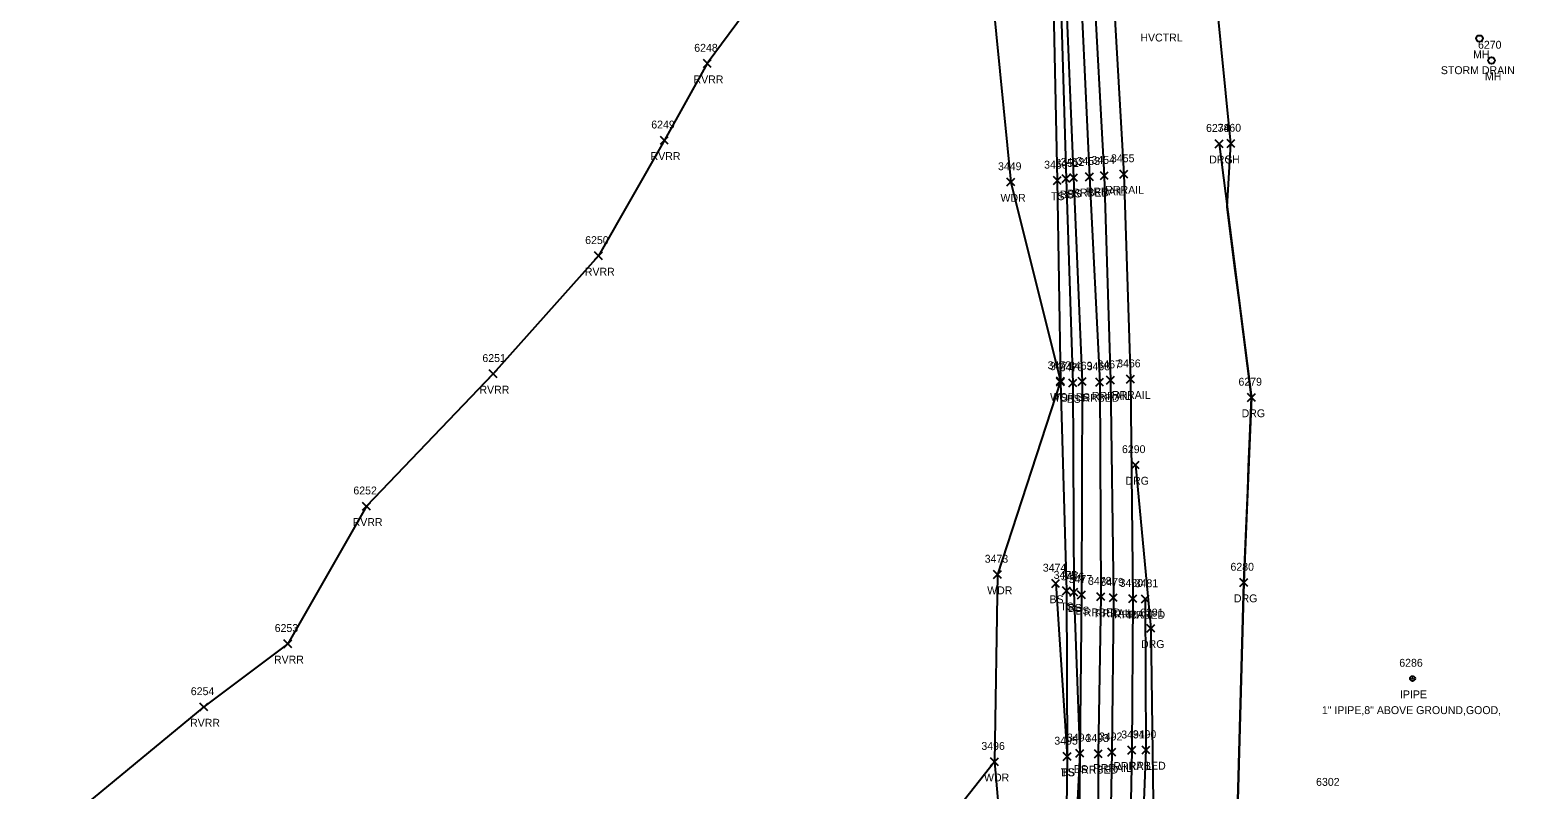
# Model space of a CAD drawing. Extents: x 1462668 to 1465147, y 550359 to 557351.
# Drawn here: x 1464702.2 to 1465084.4, y 551391.8 to 551584.4 of the extents above; entities that cross this region are included whole.
import ezdxf

# ---------------------------------------------------------------- set-up
doc = ezdxf.new("R2010")
doc.units = 0
for name, color, linetype in [('C_A', 7, 'Continuous'), ('L_A', 7, 'Continuous'), ('L_I', 7, 'Continuous'), ('L_TIC', 7, 'Continuous'), ('LAWA', 7, 'Continuous'), ('LAWE', 7, 'Continuous'), ('LELB', 7, 'Continuous'), ('Level 6', 7, 'Continuous'), ('M_A', 7, 'Continuous'), ('M_C', 7, 'Continuous'), ('M_I', 7, 'Continuous'), ('MPIP', 7, 'Continuous'), ('R_A', 7, 'Continuous'), ('R_I', 7, 'Continuous'), ('R_TIC', 7, 'Continuous'), ('RDG', 7, 'Continuous'), ('RR', 7, 'Continuous'), ('RRB', 7, 'Continuous'), ('U_A', 7, 'Continuous'), ('U_C', 7, 'Continuous'), ('U_I', 7, 'Continuous'), ('UUMH', 7, 'Continuous')]:
    doc.layers.add(name, color=color, linetype=linetype)

msp = doc.modelspace()

# ---------------------------------------------------------------- linework, layer by layer
at = {"layer": 'L_TIC'}
for points in [[(1464872.85, 551574.88), (1464874.85, 551576.88)], [(1464874.85, 551574.88), (1464872.85, 551576.88)], [(1464861.96, 551555.44), (1464863.96, 551557.44)], [(1464863.96, 551555.44), (1464861.96, 551557.44)], [(1465005.63, 551554.62), (1465007.63, 551556.62)], [(1465007.63, 551554.62), (1465005.63, 551556.62)], [(1464949.83, 551544.87), (1464951.83, 551546.87)], [(1464951.83, 551544.87), (1464949.83, 551546.87)], [(1464961.6, 551545.27), (1464963.6, 551547.27)], [(1464963.6, 551545.27), (1464961.6, 551547.27)], [(1464963.8, 551545.71), (1464965.8, 551547.71)], [(1464965.8, 551545.71), (1464963.8, 551547.71)], [(1464965.73, 551545.97), (1464967.73, 551547.97)], [(1464967.73, 551545.97), (1464965.73, 551547.97)], [(1464845.29, 551526.15), (1464847.29, 551528.15)], [(1464847.29, 551526.15), (1464845.29, 551528.15)], [(1464818.57, 551496.26), (1464820.57, 551498.26)], [(1464820.57, 551496.26), (1464818.57, 551498.26)], [(1464962.4, 551494.44), (1464964.4, 551496.44)], [(1464964.4, 551494.44), (1464962.4, 551496.44)], [(1464962.41, 551494.2), (1464964.41, 551496.2)], [(1464964.41, 551494.2), (1464962.41, 551496.2)], [(1464965.53, 551493.93), (1464967.53, 551495.93)], [(1464967.53, 551493.93), (1464965.53, 551495.93)], [(1464967.88, 551494.34), (1464969.88, 551496.34)], [(1464969.88, 551494.34), (1464967.88, 551496.34)], [(1464786.42, 551462.7), (1464788.42, 551464.7)], [(1464788.42, 551462.7), (1464786.42, 551464.7)], [(1464946.45, 551445.4), (1464948.45, 551447.4)], [(1464948.45, 551445.4), (1464946.45, 551447.4)], [(1464961.18, 551443.14), (1464963.18, 551445.14)], [(1464963.18, 551443.14), (1464961.18, 551445.14)], [(1464963.92, 551441.3), (1464965.92, 551443.3)], [(1464965.92, 551441.3), (1464963.92, 551443.3)], [(1464965.79, 551440.94), (1464967.79, 551442.94)], [(1464967.79, 551440.94), (1464965.79, 551442.94)], [(1464967.75, 551440.26), (1464969.75, 551442.26)], [(1464969.75, 551440.26), (1464967.75, 551442.26)], [(1464766.48, 551427.85), (1464768.48, 551429.85)], [(1464768.48, 551427.85), (1464766.48, 551429.85)], [(1464745.2, 551411.84), (1464747.2, 551413.84)], [(1464747.2, 551411.84), (1464745.2, 551413.84)], [(1464964.1, 551399.3), (1464966.1, 551401.3)], [(1464966.1, 551399.3), (1464964.1, 551401.3)], [(1464964.1, 551399.3), (1464966.1, 551401.3)], [(1464966.1, 551399.3), (1464964.1, 551401.3)], [(1464967.3, 551400.1), (1464969.3, 551402.1)], [(1464969.3, 551400.1), (1464967.3, 551402.1)], [(1464967.3, 551400.1), (1464969.3, 551402.1)], [(1464969.3, 551400.1), (1464967.3, 551402.1)], [(1464945.66, 551397.96), (1464947.66, 551399.96)], [(1464947.66, 551397.96), (1464945.66, 551399.96)]]:
    msp.add_lwpolyline(points, dxfattribs=at)
at = {"layer": 'LAWA'}
msp.add_lwpolyline([(1464932.61, 551617.11), (1464946.14, 551592.84), (1464950.83, 551545.87), (1464963.4, 551495.44), (1464947.45, 551446.4), (1464946.66, 551398.96), (1464950.63, 551353.01), (1464942.68, 551303.8), (1464943.19, 551252.6), (1464944.1, 551187.61), (1464948.22, 551131.51), (1464943.01, 551091.46), (1464944.29, 551074.84)], dxfattribs=at)
at = {"layer": 'LAWE'}
msp.add_lwpolyline([(1464886.95, 551593.62), (1464873.85, 551575.88), (1464862.96, 551556.44), (1464846.29, 551527.15), (1464819.57, 551497.26), (1464787.42, 551463.7), (1464767.48, 551428.85), (1464746.2, 551412.84), (1464709.4, 551382.55), (1464702.17, 551346.07), (1464712.68, 551296.23), (1464732.59, 551247.23), (1464771.98, 551198.54), (1464806.74, 551162.67), (1464844.21, 551131.85), (1464876.96, 551099.93), (1464899.55, 551078.86), (1464923.7, 551061.7), (1464947.12, 551042.98)], dxfattribs=at)
at = {"layer": 'LELB'}
for points in [[(1464914.48, 551872.2), (1464924.48, 551874), (1464927.85, 551872.89), (1464930.43, 551869.97), (1464934.48, 551843.36), (1464939.72, 551807.05), (1464944.24, 551773.43), (1464950.9, 551717.06), (1464955.63, 551678.82), (1464959.4, 551645.2), (1464963.28, 551597.57), (1464964.8, 551546.71), (1464966.53, 551494.93), (1464966.79, 551441.94), (1464968.3, 551401.1), (1464965.92, 551353.61), (1464965.07, 551304.3), (1464962.75, 551247.15), (1464961.36, 551188.58), (1464958.42, 551130.64), (1464955.49, 551094.01), (1464952.56, 551073.69)], [(1464915.57, 551866.45), (1464928, 551869.6), (1464931.76, 551843.59), (1464937.77, 551806.86), (1464942.08, 551772.93), (1464948.71, 551717.27), (1464952.49, 551678.71), (1464957.87, 551644.78), (1464961.45, 551597.92), (1464962.6, 551546.27), (1464963.41, 551495.2), (1464964.92, 551442.3), (1464965.1, 551400.3), (1464964.51, 551353.89), (1464960.59, 551305.34), (1464960.83, 551247.81), (1464957.75, 551187.94), (1464956.49, 551130.72), (1464952.88, 551095.49)], [(1464964.55, 551597.85), (1464966.73, 551546.97), (1464968.88, 551495.34), (1464968.75, 551441.26), (1464968.3, 551401.1), (1464967.9, 551353.38), (1464968.43, 551304.34), (1464966.96, 551246.2), (1464964.89, 551188.84), (1464962.82, 551130.15), (1464958.67, 551094.01), (1464956.17, 551073.95)], [(1464962.18, 551444.14), (1464965.1, 551400.3)]]:
    msp.add_lwpolyline(points, dxfattribs=at)
at = {"layer": 'Level 6'}
for points in [[(1464946.14, 551592.84), (1464950.83, 551545.87), (1464963.4, 551495.44), (1464947.45, 551446.4), (1464946.66, 551398.96), (1464926.08, 551372.86)], [(1465008.37, 551389.12), (1465008.63, 551398.33), (1465008.88, 551407.54), (1465009.13, 551416.75), (1465009.39, 551425.96), (1465009.64, 551435.17), (1465009.89, 551444.37), (1465010.14, 551450.24), (1465010.38, 551456.1), (1465010.62, 551461.96), (1465010.87, 551467.82), (1465011.11, 551473.69), (1465011.36, 551479.55), (1465011.6, 551485.41), (1465011.85, 551491.27), (1465010.82, 551499.31), (1465009.79, 551507.35), (1465008.76, 551515.38), (1465007.73, 551523.42), (1465006.7, 551531.46), (1465005.68, 551539.5), (1465006.63, 551555.62), (1465002.76, 551593.99)]]:
    msp.add_lwpolyline(points, dxfattribs=at)
at = {"layer": 'MPIP'}
for radius in [0.625, 0.0833]:
    msp.add_circle((1465052.66, 551420.04), radius, dxfattribs=at)
at = {"layer": 'R_TIC'}
for points in [[(1465002.62, 551554.57), (1465004.62, 551556.57)], [(1465004.62, 551554.57), (1465002.62, 551556.57)], [(1464969.75, 551546.2), (1464971.75, 551548.2)], [(1464971.75, 551546.2), (1464969.75, 551548.2)], [(1464973.51, 551546.48), (1464975.51, 551548.48)], [(1464975.51, 551546.48), (1464973.51, 551548.48)], [(1464978.47, 551546.89), (1464980.47, 551548.89)], [(1464980.47, 551546.89), (1464978.47, 551548.89)], [(1464980.13, 551494.92), (1464982.13, 551496.92)], [(1464982.13, 551494.92), (1464980.13, 551496.92)], [(1464972.34, 551494.18), (1464974.34, 551496.18)], [(1464974.34, 551494.18), (1464972.34, 551496.18)], [(1464975.08, 551494.67), (1464977.08, 551496.67)], [(1464977.08, 551494.67), (1464975.08, 551496.67)], [(1465010.85, 551490.27), (1465012.85, 551492.27)], [(1465012.85, 551490.27), (1465010.85, 551492.27)], [(1464981.38, 551473.17), (1464983.38, 551475.17)], [(1464983.38, 551473.17), (1464981.38, 551475.17)], [(1465008.89, 551443.37), (1465010.89, 551445.37)], [(1465010.89, 551443.37), (1465008.89, 551445.37)], [(1464972.65, 551439.8), (1464974.65, 551441.8)], [(1464974.65, 551439.8), (1464972.65, 551441.8)], [(1464975.8, 551439.55), (1464977.8, 551441.55)], [(1464977.8, 551439.55), (1464975.8, 551441.55)], [(1464980.74, 551439.28), (1464982.74, 551441.28)], [(1464982.74, 551439.28), (1464980.74, 551441.28)], [(1464983.91, 551439.2), (1464985.91, 551441.2)], [(1464985.91, 551439.2), (1464983.91, 551441.2)], [(1464985.33, 551431.77), (1464987.33, 551433.77)], [(1464987.33, 551431.77), (1464985.33, 551433.77)], [(1464971.99, 551399.96), (1464973.99, 551401.96)], [(1464973.99, 551399.96), (1464971.99, 551401.96)], [(1464975.41, 551400.37), (1464977.41, 551402.37)], [(1464977.41, 551400.37), (1464975.41, 551402.37)], [(1464980.51, 551400.87), (1464982.51, 551402.87)], [(1464982.51, 551400.87), (1464980.51, 551402.87)], [(1464984.08, 551400.95), (1464986.08, 551402.95)], [(1464986.08, 551400.95), (1464984.08, 551402.95)]]:
    msp.add_lwpolyline(points, dxfattribs=at)
at = {"layer": 'RDG'}
for points in [[(1465003.62, 551555.57), (1465011.85, 551491.27), (1465009.89, 551444.37), (1465007.87, 551370.7)], [(1464982.38, 551474.17), (1464986.33, 551432.77), (1464987.13, 551369.98), (1464986.12, 551312.33), (1464985.91, 551263.05), (1464987.34, 551228.97), (1464997.78, 551186.27), (1465019.82, 551147.97), (1465035.78, 551121.29), (1465053.95, 551092.09), (1465070.14, 551076.15), (1465084.43, 551065.43)]]:
    msp.add_lwpolyline(points, dxfattribs=at)
at = {"layer": 'RR'}
for points in [[(1464971.72, 551598.58), (1464974.51, 551547.48), (1464976.08, 551495.67), (1464976.8, 551440.55), (1464976.41, 551401.37), (1464975.46, 551351.36), (1464974.1, 551304.36), (1464971.67, 551245.75), (1464969.32, 551189.1), (1464966.9, 551130.31), (1464964.48, 551072.93)], [(1464976.54, 551599.09), (1464979.47, 551547.89), (1464981.13, 551495.92), (1464981.74, 551440.28), (1464981.51, 551401.87), (1464980.47, 551350.83), (1464979, 551304.85), (1464976.58, 551245.53), (1464974.21, 551189.24), (1464971.81, 551130.66), (1464969.44, 551072.82)]]:
    msp.add_lwpolyline(points, dxfattribs=at)
at = {"layer": 'RRB'}
for points in [[(1464968.39, 551597.95), (1464970.75, 551547.2), (1464973.34, 551495.18), (1464973.65, 551440.8), (1464972.99, 551400.96), (1464972.83, 551352.16), (1464970.96, 551304.31), (1464969.58, 551245.88), (1464967.01, 551188.88), (1464964.91, 551130.44), (1464963.05, 551073.4)], [(1464984.91, 551440.2), (1464985.08, 551401.95), (1464983.01, 551350.49), (1464981.72, 551304.54), (1464979.2, 551245.34), (1464976.51, 551189.35), (1464973.78, 551130.78), (1464971.94, 551073.48)]]:
    msp.add_lwpolyline(points, dxfattribs=at)
at = {"layer": 'UUMH'}
for p, q in [((1465069.66, 551582.21), (1465069.66, 551582.21)), ((1465070.49, 551582.21), (1465070.49, 551582.21)), ((1465072.66, 551576.66), (1465072.66, 551576.66)), ((1465073.49, 551576.66), (1465073.49, 551576.66))]:
    msp.add_line(p, q, dxfattribs=at)
for centre in [(1465069.66, 551582.21), (1465072.66, 551576.66)]:
    msp.add_circle(centre, 0.833, dxfattribs=at)

# ---------------------------------------------------------------- texts
at = {"layer": 'C_A'}
msp.add_text('HVCTRL', height=2, dxfattribs=at).set_placement((1464983.66, 551581.49))
at = {"layer": 'L_A'}
for s, p in [('RVRR', (1464870.36, 551570.88)), ('RVRR', (1464859.48, 551551.44)), ('SH', (1465005.12, 551550.62)), ('WDR', (1464948.19, 551540.87)), ('TS', (1464961.01, 551541.27)), ('BS', (1464963.24, 551541.71)), ('BS', (1464965.17, 551541.97)), ('RVRR', (1464842.8, 551522.15)), ('RVRR', (1464816.08, 551492.26)), ('WDR', (1464960.76, 551490.44)), ('TS', (1464961.82, 551490.2)), ('BS', (1464964.97, 551489.93)), ('BS', (1464967.32, 551490.34)), ('RVRR', (1464783.94, 551458.7)), ('WDR', (1464944.81, 551441.4)), ('BS', (1464960.62, 551439.14)), ('TS', (1464963.33, 551437.3)), ('BS', (1464965.23, 551436.94)), ('BS', (1464967.19, 551436.26)), ('RVRR', (1464763.99, 551423.85)), ('RVRR', (1464742.72, 551407.84)), ('BS', (1464966.75, 551396.1)), ('BS', (1464966.75, 551396.1)), ('WDR', (1464944.02, 551393.96)), ('TS', (1464963.51, 551395.3)), ('BS', (1464963.54, 551395.3))]:
    msp.add_text(s, height=2, dxfattribs=at).set_placement(p)
at = {"layer": 'L_I'}
for s, p in [('6248', (1464870.54, 551578.88)), ('6249', (1464859.65, 551559.44)), ('3460', (1465003.24, 551558.62)), ('3449', (1464947.56, 551548.87)), ('3450', (1464959.25, 551549.27)), ('3451', (1464962.1, 551549.71)), ('3452', (1464963.47, 551549.97)), ('6250', (1464842.89, 551530.15)), ('6251', (1464816.83, 551500.26)), ('3472', (1464960.14, 551498.44)), ('3471', (1464960.71, 551498.2)), ('3470', (1464963.19, 551497.93)), ('3469', (1464965.57, 551498.34)), ('6252', (1464784.12, 551466.7)), ('3473', (1464944.19, 551449.4)), ('3474', (1464958.92, 551447.14)), ('3475', (1464961.66, 551445.3)), ('3476', (1464963.48, 551444.94)), ('3477', (1464965.49, 551444.26)), ('6253', (1464764.17, 551431.85)), ('6254', (1464742.9, 551415.84)), ('3495', (1464961.84, 551403.3)), ('3495', (1464961.84, 551403.3)), ('3494', (1464965.04, 551404.1)), ('3494', (1464965.04, 551404.1)), ('3496', (1464943.34, 551401.96)), ('6302', (1465028.21, 551392.86))]:
    msp.add_text(s, height=2, dxfattribs=at).set_placement(p)
at = {"layer": 'M_A'}
msp.add_text('IPIPE', height=2, dxfattribs=at).set_placement((1465049.49, 551415.04))
at = {"layer": 'M_C'}
msp.add_text('1" IPIPE,8" ABOVE GROUND,GOOD,', height=2, dxfattribs=at).set_placement((1465029.67, 551411.04))
at = {"layer": 'M_I'}
msp.add_text('6286', height=2, dxfattribs=at).set_placement((1465049.3, 551423.04))
at = {"layer": 'R_A'}
for s, p in [('DRG', (1465001.11, 551550.57)), ('RRBED', (1464966.39, 551542.2)), ('RRRAIL', (1464969.8, 551542.48)), ('RRRAIL', (1464974.76, 551542.89)), ('RRRAIL', (1464976.42, 551490.92)), ('RRBED', (1464968.98, 551490.18)), ('RRRAIL', (1464971.37, 551490.67)), ('DRG', (1465009.33, 551486.27)), ('DRG', (1464979.87, 551469.17)), ('DRG', (1465007.38, 551439.37)), ('RRBED', (1464969.3, 551435.8)), ('RRRAIL', (1464972.09, 551435.55)), ('RRRAIL', (1464977.03, 551435.28)), ('RRBED', (1464980.56, 551435.2)), ('DRG', (1464983.82, 551427.77)), ('RRBED', (1464968.64, 551395.96)), ('RRRAIL', (1464971.71, 551396.37)), ('RRRAIL', (1464976.8, 551396.87)), ('RRBED', (1464980.72, 551396.95))]:
    msp.add_text(s, height=2, dxfattribs=at).set_placement(p)
at = {"layer": 'R_I'}
for s, p in [('6278', (1465000.31, 551558.57)), ('3453', (1464967.49, 551550.2)), ('3454', (1464971.25, 551550.48)), ('3455', (1464976.21, 551550.89)), ('3467', (1464972.77, 551498.67)), ('3466', (1464977.77, 551498.92)), ('3468', (1464970.03, 551498.18)), ('6279', (1465008.53, 551494.27)), ('6290', (1464978.99, 551477.17)), ('6280', (1465006.5, 551447.37)), ('3478', (1464970.39, 551443.8)), ('3479', (1464973.53, 551443.55)), ('3480', (1464978.39, 551443.28)), ('3481', (1464982.22, 551443.2)), ('6291', (1464983.59, 551435.77)), ('3493', (1464969.73, 551403.96)), ('3492', (1464973.15, 551404.37)), ('3491', (1464978.81, 551404.87)), ('3490', (1464981.73, 551404.95))]:
    msp.add_text(s, height=2, dxfattribs=at).set_placement(p)
at = {"layer": 'U_A'}
for p in [(1465068.02, 551577.21), (1465071.02, 551571.66)]:
    msp.add_text('MH', height=2, dxfattribs=at).set_placement(p)
at = {"layer": 'U_C'}
msp.add_text('STORM DRAIN', height=2, dxfattribs=at).set_placement((1465059.85, 551573.21))
at = {"layer": 'U_I'}
msp.add_text('6270', height=2, dxfattribs=at).set_placement((1465069.26, 551579.66))

doc.saveas('drawing.dxf')
